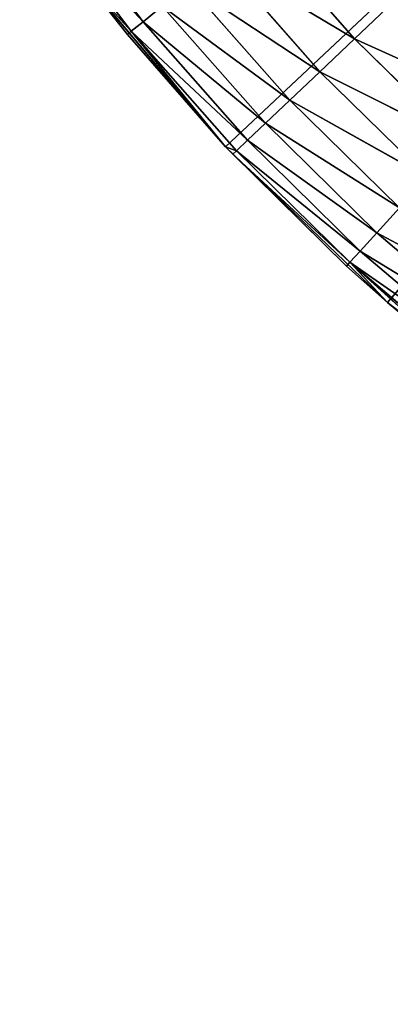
# Model space of a CAD drawing. Extents: x 0.4 to 80.4, y 0.1 to 20.1.
# Tile 371 of 656: x 77.86 to 77.97, y 1.867 to 2.16. Entities that reach past the tile are written whole.
import ezdxf

# ---------------------------------------------------------------- set-up
doc = ezdxf.new("R2010")
doc.units = 0
doc.header["$LTSCALE"] = 2.54
doc.layers.get('0').update_dxf_attribs({"color": 13, "linetype": 'CONTINUOUS'})

# ---------------------------------------------------------------- blocks, each defined once
blk = doc.blocks.new('P__KA_KUCHENNA_MOLISA_STL')
at = {"color": 0}
for p, q in [((78.395, 2.56711, 89.4), (77.92101, 2.12233, 89.4)), ((78.395, 2.56711, 89.4), (77.92101, 2.12233, 89.4)), ((77.96925, 2.07595, 89.4), (78.395, 2.56711, 89.4)), ((77.96925, 2.07595, 89.4), (78.395, 2.56711, 89.4)), ((77.86802, 2.197, 88.9658), (77.89644, 2.15952, 88.9658)), ((77.86802, 2.197, 88.9658), (77.89644, 2.15952, 88.9658)), ((77.86432, 2.19441, 88.98264), (77.89294, 2.15667, 88.98264)), ((77.86432, 2.19441, 88.98264), (77.89294, 2.15667, 88.98264)), ((77.86432, 2.19441, 88.98264), (77.89644, 2.15952, 88.9658)), ((77.86432, 2.19441, 88.98264), (77.89644, 2.15952, 88.9658)), ((77.95944, 2.15446, 88.9134), (77.93048, 2.18735, 88.9134)), ((77.95944, 2.15446, 88.9134), (77.93048, 2.18735, 88.9134)), ((77.91942, 2.17831, 88.92339), (77.94907, 2.14464, 88.92339)), ((77.91942, 2.17831, 88.92339), (77.94907, 2.14464, 88.92339)), ((77.91942, 2.17831, 88.92339), (77.95944, 2.15446, 88.9134)), ((77.91942, 2.17831, 88.92339), (77.95944, 2.15446, 88.9134)), ((77.87778, 2.17343, 89.4), (77.89177, 2.1557, 89)), ((77.92101, 2.12233, 89.4), (77.87778, 2.17343, 89.4)), ((77.87778, 2.17343, 89), (77.89177, 2.1557, 89)), ((77.87778, 2.17343, 89.4), (77.89177, 2.1557, 89)), ((77.92101, 2.12233, 89.4), (77.87778, 2.17343, 89.4)), ((77.87778, 2.17343, 89), (77.89177, 2.1557, 89)), ((77.87778, 2.17343, 89), (77.89294, 2.15667, 88.98264)), ((77.87778, 2.17343, 89), (77.89294, 2.15667, 88.98264)), ((77.90988, 2.17051, 88.93572), (77.94012, 2.13616, 88.93572)), ((77.90988, 2.17051, 88.93572), (77.94012, 2.13616, 88.93572)), ((77.90988, 2.17051, 88.93572), (77.94907, 2.14464, 88.92339)), ((77.90988, 2.17051, 88.93572), (77.94907, 2.14464, 88.92339)), ((77.95944, 2.15446, 88.9134), (77.9709, 2.16532, 88.90603)), ((77.95944, 2.15446, 88.9134), (77.9709, 2.16532, 88.90603)), ((77.90214, 2.16418, 88.95), (77.89644, 2.15952, 88.9658)), ((77.90214, 2.16418, 88.95), (77.89644, 2.15952, 88.9658)), ((77.90214, 2.16418, 88.95), (77.93287, 2.12928, 88.95)), ((77.90214, 2.16418, 88.95), (77.93287, 2.12928, 88.95)), ((77.90214, 2.16418, 88.95), (77.94012, 2.13616, 88.93572)), ((77.90214, 2.16418, 88.95), (77.94012, 2.13616, 88.93572)), ((77.89644, 2.15952, 88.9658), (77.89294, 2.15667, 88.98264)), ((77.89644, 2.15952, 88.9658), (77.89294, 2.15667, 88.98264)), ((77.89644, 2.15952, 88.9658), (77.92752, 2.12422, 88.9658)), ((77.89644, 2.15952, 88.9658), (77.92752, 2.12422, 88.9658)), ((77.89644, 2.15952, 88.9658), (77.93287, 2.12928, 88.95)), ((77.89644, 2.15952, 88.9658), (77.93287, 2.12928, 88.95)), ((77.89177, 2.1557, 89), (77.89294, 2.15667, 88.98264)), ((77.89177, 2.1557, 89), (77.89294, 2.15667, 88.98264)), ((77.89294, 2.15667, 88.98264), (77.92101, 2.12233, 89)), ((77.89294, 2.15667, 88.98264), (77.92101, 2.12233, 89)), ((77.89294, 2.15667, 88.98264), (77.92424, 2.12111, 88.98264)), ((77.89294, 2.15667, 88.98264), (77.92424, 2.12111, 88.98264)), ((77.89294, 2.15667, 88.98264), (77.92752, 2.12422, 88.9658)), ((77.89294, 2.15667, 88.98264), (77.92752, 2.12422, 88.9658)), ((77.89177, 2.1557, 89), (77.92101, 2.12233, 89.4)), ((77.89177, 2.1557, 89), (77.92101, 2.12233, 89.4)), ((77.89177, 2.1557, 89), (77.92101, 2.12233, 89)), ((77.89177, 2.1557, 89), (77.92101, 2.12233, 89)), ((77.95944, 2.15446, 88.9134), (77.94907, 2.14464, 88.92339)), ((77.95944, 2.15446, 88.9134), (77.94907, 2.14464, 88.92339)), ((77.95944, 2.15446, 88.9134), (77.99072, 2.12376, 88.9134)), ((77.95944, 2.15446, 88.9134), (77.99072, 2.12376, 88.9134)), ((77.95944, 2.15446, 88.9134), (78.00137, 2.13544, 88.90603)), ((77.95944, 2.15446, 88.9134), (78.00137, 2.13544, 88.90603)), ((77.94907, 2.14464, 88.92339), (77.94012, 2.13616, 88.93572)), ((77.94907, 2.14464, 88.92339), (77.94012, 2.13616, 88.93572)), ((77.94907, 2.14464, 88.92339), (77.9811, 2.11321, 88.92339)), ((77.94907, 2.14464, 88.92339), (77.9811, 2.11321, 88.92339)), ((77.94907, 2.14464, 88.92339), (77.99072, 2.12376, 88.9134)), ((77.94907, 2.14464, 88.92339), (77.99072, 2.12376, 88.9134)), ((77.94012, 2.13616, 88.93572), (77.93287, 2.12928, 88.95)), ((77.94012, 2.13616, 88.93572), (77.93287, 2.12928, 88.95)), ((77.94012, 2.13616, 88.93572), (77.9728, 2.1041, 88.93572)), ((77.94012, 2.13616, 88.93572), (77.9728, 2.1041, 88.93572)), ((77.94012, 2.13616, 88.93572), (77.9811, 2.11321, 88.92339)), ((77.94012, 2.13616, 88.93572), (77.9811, 2.11321, 88.92339)), ((77.93287, 2.12928, 88.95), (77.92752, 2.12422, 88.9658)), ((77.93287, 2.12928, 88.95), (77.92752, 2.12422, 88.9658)), ((77.93287, 2.12928, 88.95), (77.96606, 2.09672, 88.95)), ((77.93287, 2.12928, 88.95), (77.96606, 2.09672, 88.95)), ((77.93287, 2.12928, 88.95), (77.9728, 2.1041, 88.93572)), ((77.93287, 2.12928, 88.95), (77.9728, 2.1041, 88.93572)), ((77.92752, 2.12422, 88.9658), (77.92424, 2.12111, 88.98264)), ((77.92752, 2.12422, 88.9658), (77.92424, 2.12111, 88.98264)), ((77.92752, 2.12422, 88.9658), (77.9611, 2.09127, 88.9658)), ((77.92752, 2.12422, 88.9658), (77.9611, 2.09127, 88.9658)), ((77.92752, 2.12422, 88.9658), (77.96606, 2.09672, 88.95)), ((77.92752, 2.12422, 88.9658), (77.96606, 2.09672, 88.95)), ((77.96925, 2.07595, 89.4), (77.92101, 2.12233, 89.4)), ((77.92101, 2.12233, 89.4), (77.95703, 2.08682, 89)), ((77.92101, 2.12233, 89.4), (77.95703, 2.08682, 89)), ((77.92101, 2.12233, 89.4), (77.92314, 2.12007, 89)), ((77.92101, 2.12233, 89), (77.92101, 2.12233, 89.4)), ((77.92101, 2.12233, 89), (77.92101, 2.12233, 89.4)), ((77.92101, 2.12233, 89), (77.92314, 2.12007, 89)), ((77.92101, 2.12233, 89.4), (77.92314, 2.12007, 89)), ((77.96925, 2.07595, 89.4), (77.92101, 2.12233, 89.4)), ((77.92101, 2.12233, 89), (77.92424, 2.12111, 88.98264)), ((77.92424, 2.12111, 88.98264), (77.92314, 2.12007, 89)), ((77.92314, 2.12007, 89), (77.95703, 2.08682, 89)), ((77.92314, 2.12007, 89), (77.95703, 2.08682, 89)), ((77.92314, 2.12007, 89), (77.95806, 2.08794, 88.98264)), ((77.92314, 2.12007, 89), (77.95806, 2.08794, 88.98264)), ((77.92424, 2.12111, 88.98264), (77.95806, 2.08794, 88.98264)), ((77.92424, 2.12111, 88.98264), (77.95806, 2.08794, 88.98264)), ((77.92424, 2.12111, 88.98264), (77.9611, 2.09127, 88.9658)), ((77.92424, 2.12111, 88.98264), (77.9611, 2.09127, 88.9658)), ((77.96606, 2.09672, 88.95), (77.9728, 2.1041, 88.93572)), ((77.96606, 2.09672, 88.95), (77.9728, 2.1041, 88.93572)), ((77.9611, 2.09127, 88.9658), (77.96606, 2.09672, 88.95)), ((77.9611, 2.09127, 88.9658), (77.96606, 2.09672, 88.95)), ((77.96606, 2.09672, 88.95), (78.00154, 2.06666, 88.95)), ((77.96606, 2.09672, 88.95), (78.00154, 2.06666, 88.95)), ((77.96606, 2.09672, 88.95), (78.00772, 2.07452, 88.93572)), ((77.96606, 2.09672, 88.95), (78.00772, 2.07452, 88.93572)), ((77.95806, 2.08794, 88.98264), (77.9611, 2.09127, 88.9658)), ((77.95806, 2.08794, 88.98264), (77.9611, 2.09127, 88.9658)), ((77.9611, 2.09127, 88.9658), (77.99698, 2.06087, 88.9658)), ((77.9611, 2.09127, 88.9658), (77.99698, 2.06087, 88.9658)), ((77.9611, 2.09127, 88.9658), (78.00154, 2.06666, 88.95)), ((77.9611, 2.09127, 88.9658), (78.00154, 2.06666, 88.95)), ((77.95806, 2.08794, 88.98264), (77.95703, 2.08682, 89)), ((77.95806, 2.08794, 88.98264), (77.95703, 2.08682, 89)), ((77.96925, 2.07595, 89.4), (77.95703, 2.08682, 89)), ((77.95703, 2.08682, 89), (77.96925, 2.07595, 89)), ((77.96925, 2.07595, 89.4), (77.95703, 2.08682, 89)), ((77.95703, 2.08682, 89), (77.96925, 2.07595, 89)), ((77.9942, 2.05732, 88.98264), (77.95806, 2.08794, 88.98264)), ((77.95806, 2.08794, 88.98264), (77.99698, 2.06087, 88.9658)), ((77.95806, 2.08794, 88.98264), (77.99698, 2.06087, 88.9658)), ((77.99326, 2.05613, 89), (77.95806, 2.08794, 88.98264)), ((77.9942, 2.05732, 88.98264), (77.95806, 2.08794, 88.98264)), ((77.99326, 2.05613, 89), (77.95806, 2.08794, 88.98264)), ((77.96925, 2.07595, 89), (77.95806, 2.08794, 88.98264)), ((77.96925, 2.07595, 89), (77.95806, 2.08794, 88.98264)), ((78.02201, 2.03478, 89.4), (77.96925, 2.07595, 89.4)), ((77.96925, 2.07595, 89.4), (77.99326, 2.05613, 89)), ((77.96925, 2.07595, 89.4), (77.99326, 2.05613, 89)), ((77.96925, 2.07595, 89.4), (77.96925, 2.07595, 89)), ((77.96925, 2.07595, 89), (77.99326, 2.05613, 89)), ((77.96925, 2.07595, 89.4), (77.96925, 2.07595, 89)), ((78.02201, 2.03478, 89.4), (77.96925, 2.07595, 89.4)), ((77.96925, 2.07595, 89), (77.99326, 2.05613, 89))]:
    blk.add_line(p, q, dxfattribs=at)
mesh = blk.add_polyface(dxfattribs=at)
corners = [(78.395, 2.56711, 89.4), (77.87778, 2.17343, 89.4), (77.92101, 2.12233, 89.4)]
mesh.append_faces([[corners[k] for k in face] for face in [(0, 1, 2)]], dxfattribs={"color": 0})
mesh = blk.add_polyface(dxfattribs=at)
corners = [(78.395, 2.56711, 89.4), (77.92101, 2.12233, 89.4), (77.96925, 2.07595, 89.4)]
mesh.append_faces([[corners[k] for k in face] for face in [(0, 1, 2)]], dxfattribs={"color": 0})
mesh = blk.add_polyface(dxfattribs=at)
corners = [(78.395, 2.56711, 89.4), (77.96925, 2.07595, 89.4), (78.02201, 2.03478, 89.4)]
mesh.append_faces([[corners[k] for k in face] for face in [(0, 1, 2)]], dxfattribs={"color": 0})
mesh = blk.add_polyface(dxfattribs=at)
corners = [(78.05032, 2.50633, 89.4), (0.395, 0.26711, 89.4), (2.395, 2.21711, 89.4)]
mesh.append_faces([[corners[k] for k in face] for face in [(0, 1, 2)]], dxfattribs={"color": 0})
mesh = blk.add_polyface(dxfattribs=at)
corners = [(78.06611, 2.4474, 89.4), (0.395, 0.26711, 89.4), (78.05032, 2.50633, 89.4)]
mesh.append_faces([[corners[k] for k in face] for face in [(0, 1, 2)]], dxfattribs={"color": 0})
mesh = blk.add_polyface(dxfattribs=at)
corners = [(78.09189, 2.39211, 89.4), (0.395, 0.26711, 89.4), (78.06611, 2.4474, 89.4)]
mesh.append_faces([[corners[k] for k in face] for face in [(0, 1, 2)]], dxfattribs={"color": 0})
mesh = blk.add_polyface(dxfattribs=at)
corners = [(78.12689, 2.34213, 89.4), (0.395, 0.26711, 89.4), (78.09189, 2.39211, 89.4)]
mesh.append_faces([[corners[k] for k in face] for face in [(0, 1, 2)]], dxfattribs={"color": 0})
mesh = blk.add_polyface(dxfattribs=at)
corners = [(78.12689, 2.34213, 89.5), (78.09189, 2.39211, 89.5), (0.395, 0.26711, 89.5)]
mesh.append_faces([[corners[k] for k in face] for face in [(0, 1, 2)]], dxfattribs={"color": 0})
mesh = blk.add_polyface(dxfattribs=at)
corners = [(78.09189, 2.39211, 89.5), (2.61998, 2.299, 89.5), (0.395, 0.26711, 89.5)]
mesh.append_faces([[corners[k] for k in face] for face in [(0, 1, 2)]], dxfattribs={"color": 0})
mesh = blk.add_polyface(dxfattribs=at)
corners = [(78.17003, 2.299, 89.4), (0.395, 0.26711, 89.4), (78.12689, 2.34213, 89.4)]
mesh.append_faces([[corners[k] for k in face] for face in [(0, 1, 2)]], dxfattribs={"color": 0})
mesh = blk.add_polyface(dxfattribs=at)
corners = [(78.17003, 2.299, 89.5), (78.12689, 2.34213, 89.5), (0.395, 0.26711, 89.5)]
mesh.append_faces([[corners[k] for k in face] for face in [(0, 1, 2)]], dxfattribs={"color": 0})
mesh = blk.add_polyface(dxfattribs=at)
corners = [(80.395, 0.26711, 89.4), (0.395, 0.26711, 89.4), (78.17003, 2.299, 89.4)]
mesh.append_faces([[corners[k] for k in face] for face in [(0, 1, 2)]], dxfattribs={"color": 0})
mesh = blk.add_polyface(dxfattribs=at)
corners = [(78.22, 2.264, 89.5), (78.17003, 2.299, 89.5), (0.395, 0.26711, 89.5)]
mesh.append_faces([[corners[k] for k in face] for face in [(0, 1, 2)]], dxfattribs={"color": 0})
mesh = blk.add_polyface(dxfattribs=at)
corners = [(78.27529, 2.23822, 89.5), (78.22, 2.264, 89.5), (0.395, 0.26711, 89.5)]
mesh.append_faces([[corners[k] for k in face] for face in [(0, 1, 2)]], dxfattribs={"color": 0})
mesh = blk.add_polyface(dxfattribs=at)
corners = [(80.395, 0.26711, 89.5), (78.27529, 2.23822, 89.5), (0.395, 0.26711, 89.5)]
mesh.append_faces([[corners[k] for k in face] for face in [(0, 1, 2)]], dxfattribs={"color": 0})
mesh = blk.add_polyface(dxfattribs=at)
corners = [(77.86802, 2.197, 88.9658), (77.89644, 2.15952, 88.9658), (77.86432, 2.19441, 88.98264)]
mesh.append_faces([[corners[k] for k in face] for face in [(0, 1, 2)]], dxfattribs={"color": 0})
mesh = blk.add_polyface(dxfattribs=at)
corners = [(77.86802, 2.197, 88.9658), (77.90214, 2.16418, 88.95), (77.89644, 2.15952, 88.9658)]
mesh.append_faces([[corners[k] for k in face] for face in [(0, 1, 2)]], dxfattribs={"color": 0})
mesh = blk.add_polyface(dxfattribs=at)
corners = [(77.86432, 2.19441, 88.98264), (77.89294, 2.15667, 88.98264), (77.87778, 2.17343, 89)]
mesh.append_faces([[corners[k] for k in face] for face in [(0, 1, 2)]], dxfattribs={"color": 0})
mesh = blk.add_polyface(dxfattribs=at)
corners = [(77.86432, 2.19441, 88.98264), (77.89644, 2.15952, 88.9658), (77.89294, 2.15667, 88.98264)]
mesh.append_faces([[corners[k] for k in face] for face in [(0, 1, 2)]], dxfattribs={"color": 0})
mesh = blk.add_polyface(dxfattribs=at)
corners = [(77.95944, 2.15446, 88.9134), (77.91942, 2.17831, 88.92339), (77.93048, 2.18735, 88.9134)]
mesh.append_faces([[corners[k] for k in face] for face in [(0, 1, 2)]], dxfattribs={"color": 0})
mesh = blk.add_polyface(dxfattribs=at)
corners = [(77.9709, 2.16532, 88.90603), (77.95944, 2.15446, 88.9134), (77.93048, 2.18735, 88.9134)]
mesh.append_faces([[corners[k] for k in face] for face in [(0, 1, 2)]], dxfattribs={"color": 0})
mesh = blk.add_polyface(dxfattribs=at)
corners = [(77.94907, 2.14464, 88.92339), (77.90988, 2.17051, 88.93572), (77.91942, 2.17831, 88.92339)]
mesh.append_faces([[corners[k] for k in face] for face in [(0, 1, 2)]], dxfattribs={"color": 0})
mesh = blk.add_polyface(dxfattribs=at)
corners = [(77.95944, 2.15446, 88.9134), (77.94907, 2.14464, 88.92339), (77.91942, 2.17831, 88.92339)]
mesh.append_faces([[corners[k] for k in face] for face in [(0, 1, 2)]], dxfattribs={"color": 0})
mesh = blk.add_polyface(dxfattribs=at)
corners = [(77.87778, 2.17343, 89.4), (77.89177, 2.1557, 89), (77.92101, 2.12233, 89.4)]
mesh.append_faces([[corners[k] for k in face] for face in [(0, 1, 2)]], dxfattribs={"color": 0})
mesh = blk.add_polyface(dxfattribs=at)
corners = [(77.87778, 2.17343, 89), (77.89177, 2.1557, 89), (77.87778, 2.17343, 89.4)]
mesh.append_faces([[corners[k] for k in face] for face in [(0, 1, 2)]], dxfattribs={"color": 0})
mesh = blk.add_polyface(dxfattribs=at)
corners = [(77.87778, 2.17343, 89), (77.89294, 2.15667, 88.98264), (77.89177, 2.1557, 89)]
mesh.append_faces([[corners[k] for k in face] for face in [(0, 1, 2)]], dxfattribs={"color": 0})
mesh = blk.add_polyface(dxfattribs=at)
corners = [(77.90988, 2.17051, 88.93572), (77.94012, 2.13616, 88.93572), (77.90214, 2.16418, 88.95)]
mesh.append_faces([[corners[k] for k in face] for face in [(0, 1, 2)]], dxfattribs={"color": 0})
mesh = blk.add_polyface(dxfattribs=at)
corners = [(77.94907, 2.14464, 88.92339), (77.94012, 2.13616, 88.93572), (77.90988, 2.17051, 88.93572)]
mesh.append_faces([[corners[k] for k in face] for face in [(0, 1, 2)]], dxfattribs={"color": 0})
mesh = blk.add_polyface(dxfattribs=at)
corners = [(78.00137, 2.13544, 88.90603), (77.95944, 2.15446, 88.9134), (77.9709, 2.16532, 88.90603)]
mesh.append_faces([[corners[k] for k in face] for face in [(0, 1, 2)]], dxfattribs={"color": 0})
mesh = blk.add_polyface(dxfattribs=at)
corners = [(77.90214, 2.16418, 88.95), (77.93287, 2.12928, 88.95), (77.89644, 2.15952, 88.9658)]
mesh.append_faces([[corners[k] for k in face] for face in [(0, 1, 2)]], dxfattribs={"color": 0})
mesh = blk.add_polyface(dxfattribs=at)
corners = [(77.90214, 2.16418, 88.95), (77.94012, 2.13616, 88.93572), (77.93287, 2.12928, 88.95)]
mesh.append_faces([[corners[k] for k in face] for face in [(0, 1, 2)]], dxfattribs={"color": 0})
mesh = blk.add_polyface(dxfattribs=at)
corners = [(77.89644, 2.15952, 88.9658), (77.92752, 2.12422, 88.9658), (77.89294, 2.15667, 88.98264)]
mesh.append_faces([[corners[k] for k in face] for face in [(0, 1, 2)]], dxfattribs={"color": 0})
mesh = blk.add_polyface(dxfattribs=at)
corners = [(77.89644, 2.15952, 88.9658), (77.93287, 2.12928, 88.95), (77.92752, 2.12422, 88.9658)]
mesh.append_faces([[corners[k] for k in face] for face in [(0, 1, 2)]], dxfattribs={"color": 0})
mesh = blk.add_polyface(dxfattribs=at)
corners = [(77.89294, 2.15667, 88.98264), (77.92101, 2.12233, 89), (77.89177, 2.1557, 89)]
mesh.append_faces([[corners[k] for k in face] for face in [(0, 1, 2)]], dxfattribs={"color": 0})
mesh = blk.add_polyface(dxfattribs=at)
corners = [(77.89294, 2.15667, 88.98264), (77.92424, 2.12111, 88.98264), (77.92101, 2.12233, 89)]
mesh.append_faces([[corners[k] for k in face] for face in [(0, 1, 2)]], dxfattribs={"color": 0})
mesh = blk.add_polyface(dxfattribs=at)
corners = [(77.89294, 2.15667, 88.98264), (77.92752, 2.12422, 88.9658), (77.92424, 2.12111, 88.98264)]
mesh.append_faces([[corners[k] for k in face] for face in [(0, 1, 2)]], dxfattribs={"color": 0})
mesh = blk.add_polyface(dxfattribs=at)
corners = [(77.89177, 2.1557, 89), (77.92101, 2.12233, 89), (77.92101, 2.12233, 89.4)]
mesh.append_faces([[corners[k] for k in face] for face in [(0, 1, 2)]], dxfattribs={"color": 0})
mesh = blk.add_polyface(dxfattribs=at)
corners = [(77.99072, 2.12376, 88.9134), (77.94907, 2.14464, 88.92339), (77.95944, 2.15446, 88.9134)]
mesh.append_faces([[corners[k] for k in face] for face in [(0, 1, 2)]], dxfattribs={"color": 0})
mesh = blk.add_polyface(dxfattribs=at)
corners = [(78.00137, 2.13544, 88.90603), (77.99072, 2.12376, 88.9134), (77.95944, 2.15446, 88.9134)]
mesh.append_faces([[corners[k] for k in face] for face in [(0, 1, 2)]], dxfattribs={"color": 0})
mesh = blk.add_polyface(dxfattribs=at)
corners = [(77.9811, 2.11321, 88.92339), (77.94012, 2.13616, 88.93572), (77.94907, 2.14464, 88.92339)]
mesh.append_faces([[corners[k] for k in face] for face in [(0, 1, 2)]], dxfattribs={"color": 0})
mesh = blk.add_polyface(dxfattribs=at)
corners = [(77.99072, 2.12376, 88.9134), (77.9811, 2.11321, 88.92339), (77.94907, 2.14464, 88.92339)]
mesh.append_faces([[corners[k] for k in face] for face in [(0, 1, 2)]], dxfattribs={"color": 0})
mesh = blk.add_polyface(dxfattribs=at)
corners = [(77.93287, 2.12928, 88.95), (77.94012, 2.13616, 88.93572), (77.9728, 2.1041, 88.93572)]
mesh.append_faces([[corners[k] for k in face] for face in [(0, 1, 2)]], dxfattribs={"color": 0})
mesh = blk.add_polyface(dxfattribs=at)
corners = [(77.9811, 2.11321, 88.92339), (77.9728, 2.1041, 88.93572), (77.94012, 2.13616, 88.93572)]
mesh.append_faces([[corners[k] for k in face] for face in [(0, 1, 2)]], dxfattribs={"color": 0})
mesh = blk.add_polyface(dxfattribs=at)
corners = [(77.92752, 2.12422, 88.9658), (77.93287, 2.12928, 88.95), (77.96606, 2.09672, 88.95)]
mesh.append_faces([[corners[k] for k in face] for face in [(0, 1, 2)]], dxfattribs={"color": 0})
mesh = blk.add_polyface(dxfattribs=at)
corners = [(77.93287, 2.12928, 88.95), (77.9728, 2.1041, 88.93572), (77.96606, 2.09672, 88.95)]
mesh.append_faces([[corners[k] for k in face] for face in [(0, 1, 2)]], dxfattribs={"color": 0})
mesh = blk.add_polyface(dxfattribs=at)
corners = [(77.92424, 2.12111, 88.98264), (77.92752, 2.12422, 88.9658), (77.9611, 2.09127, 88.9658)]
mesh.append_faces([[corners[k] for k in face] for face in [(0, 1, 2)]], dxfattribs={"color": 0})
mesh = blk.add_polyface(dxfattribs=at)
corners = [(77.92752, 2.12422, 88.9658), (77.96606, 2.09672, 88.95), (77.9611, 2.09127, 88.9658)]
mesh.append_faces([[corners[k] for k in face] for face in [(0, 1, 2)]], dxfattribs={"color": 0})
mesh = blk.add_polyface(dxfattribs=at)
corners = [(77.92101, 2.12233, 89.4), (77.95703, 2.08682, 89), (77.96925, 2.07595, 89.4)]
mesh.append_faces([[corners[k] for k in face] for face in [(0, 1, 2)]], dxfattribs={"color": 0})
mesh = blk.add_polyface(dxfattribs=at)
corners = [(77.92101, 2.12233, 89.4), (77.92314, 2.12007, 89), (77.95703, 2.08682, 89)]
mesh.append_faces([[corners[k] for k in face] for face in [(0, 1, 2)]], dxfattribs={"color": 0})
mesh = blk.add_polyface(dxfattribs=at)
corners = [(77.92101, 2.12233, 89), (77.92314, 2.12007, 89), (77.92101, 2.12233, 89.4)]
mesh.append_faces([[corners[k] for k in face] for face in [(0, 1, 2)]], dxfattribs={"color": 0})
mesh = blk.add_polyface(dxfattribs=at)
corners = [(77.92314, 2.12007, 89), (77.92424, 2.12111, 88.98264), (77.95806, 2.08794, 88.98264)]
mesh.append_faces([[corners[k] for k in face] for face in [(0, 1, 2)]], dxfattribs={"color": 0})
mesh = blk.add_polyface(dxfattribs=at)
corners = [(77.92314, 2.12007, 89), (77.95806, 2.08794, 88.98264), (77.95703, 2.08682, 89)]
mesh.append_faces([[corners[k] for k in face] for face in [(0, 1, 2)]], dxfattribs={"color": 0})
mesh = blk.add_polyface(dxfattribs=at)
corners = [(77.92424, 2.12111, 88.98264), (77.9611, 2.09127, 88.9658), (77.95806, 2.08794, 88.98264)]
mesh.append_faces([[corners[k] for k in face] for face in [(0, 1, 2)]], dxfattribs={"color": 0})
mesh = blk.add_polyface(dxfattribs=at)
corners = [(77.96606, 2.09672, 88.95), (77.9728, 2.1041, 88.93572), (78.00772, 2.07452, 88.93572)]
mesh.append_faces([[corners[k] for k in face] for face in [(0, 1, 2)]], dxfattribs={"color": 0})
mesh = blk.add_polyface(dxfattribs=at)
corners = [(77.9611, 2.09127, 88.9658), (77.96606, 2.09672, 88.95), (78.00154, 2.06666, 88.95)]
mesh.append_faces([[corners[k] for k in face] for face in [(0, 1, 2)]], dxfattribs={"color": 0})
mesh = blk.add_polyface(dxfattribs=at)
corners = [(77.96606, 2.09672, 88.95), (78.00772, 2.07452, 88.93572), (78.00154, 2.06666, 88.95)]
mesh.append_faces([[corners[k] for k in face] for face in [(0, 1, 2)]], dxfattribs={"color": 0})
mesh = blk.add_polyface(dxfattribs=at)
corners = [(77.95806, 2.08794, 88.98264), (77.9611, 2.09127, 88.9658), (77.99698, 2.06087, 88.9658)]
mesh.append_faces([[corners[k] for k in face] for face in [(0, 1, 2)]], dxfattribs={"color": 0})
mesh = blk.add_polyface(dxfattribs=at)
corners = [(77.9611, 2.09127, 88.9658), (78.00154, 2.06666, 88.95), (77.99698, 2.06087, 88.9658)]
mesh.append_faces([[corners[k] for k in face] for face in [(0, 1, 2)]], dxfattribs={"color": 0})
mesh = blk.add_polyface(dxfattribs=at)
corners = [(77.95703, 2.08682, 89), (77.95806, 2.08794, 88.98264), (77.96925, 2.07595, 89)]
mesh.append_faces([[corners[k] for k in face] for face in [(0, 1, 2)]], dxfattribs={"color": 0})
mesh = blk.add_polyface(dxfattribs=at)
corners = [(77.96925, 2.07595, 89.4), (77.95703, 2.08682, 89), (77.96925, 2.07595, 89)]
mesh.append_faces([[corners[k] for k in face] for face in [(0, 1, 2)]], dxfattribs={"color": 0})
mesh = blk.add_polyface(dxfattribs=at)
corners = [(77.95806, 2.08794, 88.98264), (77.99698, 2.06087, 88.9658), (77.9942, 2.05732, 88.98264)]
mesh.append_faces([[corners[k] for k in face] for face in [(0, 1, 2)]], dxfattribs={"color": 0})
mesh = blk.add_polyface(dxfattribs=at)
corners = [(77.99326, 2.05613, 89), (77.95806, 2.08794, 88.98264), (77.9942, 2.05732, 88.98264)]
mesh.append_faces([[corners[k] for k in face] for face in [(0, 1, 2)]], dxfattribs={"color": 0})
mesh = blk.add_polyface(dxfattribs=at)
corners = [(77.96925, 2.07595, 89), (77.95806, 2.08794, 88.98264), (77.99326, 2.05613, 89)]
mesh.append_faces([[corners[k] for k in face] for face in [(0, 1, 2)]], dxfattribs={"color": 0})
mesh = blk.add_polyface(dxfattribs=at)
corners = [(77.96925, 2.07595, 89.4), (77.99326, 2.05613, 89), (78.02201, 2.03478, 89.4)]
mesh.append_faces([[corners[k] for k in face] for face in [(0, 1, 2)]], dxfattribs={"color": 0})
mesh = blk.add_polyface(dxfattribs=at)
corners = [(77.96925, 2.07595, 89.4), (77.96925, 2.07595, 89), (77.99326, 2.05613, 89)]
mesh.append_faces([[corners[k] for k in face] for face in [(0, 1, 2)]], dxfattribs={"color": 0})

msp = doc.modelspace()

# ---------------------------------------------------------------- block references
at = {"color": 0}
msp.add_blockref('P__KA_KUCHENNA_MOLISA_STL', (0, 0), dxfattribs=at)

doc.saveas('drawing.dxf')
